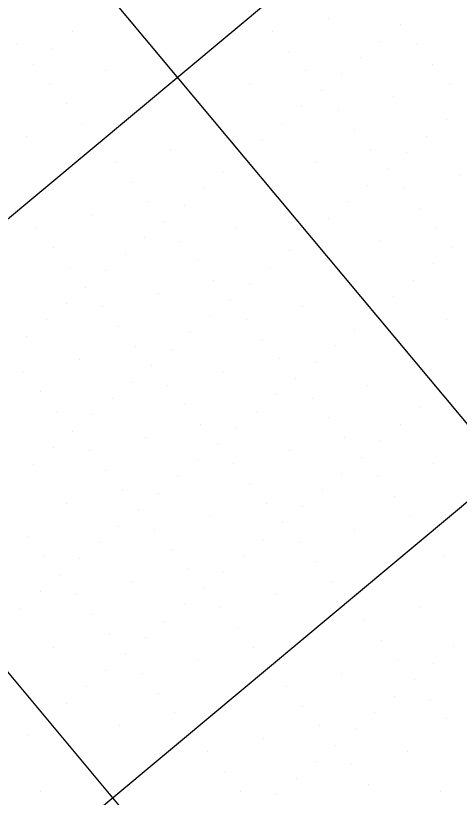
# Model space of a CAD drawing. Extents: x 2042995 to 2043795, y 305365 to 306249.
# Drawn here: x 2043285.88 to 2043303.21, y 305700.33 to 305730.9 of the extents above; entities that cross this region are included whole.
import ezdxf

# ---------------------------------------------------------------- set-up
doc = ezdxf.new("R2010")
doc.units = 0
for name, color, linetype in [('BR_CONCRETE', 7, 'Continuous'), ('BR_GRID DOTS', 7, 'Continuous'), ('BR_GRID LINES', 7, 'Continuous'), ('BR_PRESTRESSED BEAM', 7, 'Continuous'), ('BR_TEXT', 7, 'Continuous')]:
    doc.layers.add(name, color=color, linetype=linetype)

msp = doc.modelspace()

# ---------------------------------------------------------------- linework, layer by layer
at = {"layer": 'BR_CONCRETE'}
for points in [[(2043139.109, 306017.548), (2043148.199, 306007.16), (2043160.233, 305993.368), (2043172.245, 305979.557), (2043184.234, 305965.727), (2043196.201, 305951.879), (2043208.145, 305938.012), (2043220.067, 305924.126), (2043231.966, 305910.221), (2043243.843, 305896.297), (2043255.698, 305882.355), (2043267.529, 305868.394), (2043279.339, 305854.414), (2043291.126, 305840.415), (2043302.89, 305826.398), (2043314.632, 305812.361), (2043326.352, 305798.306), (2043338.049, 305784.233), (2043349.724, 305770.14), (2043361.376, 305756.029), (2043373.005, 305741.899), (2043384.613, 305727.75), (2043396.197, 305713.582), (2043407.76, 305699.396), (2043419.299, 305685.191), (2043430.817, 305670.967), (2043442.311, 305656.724), (2043453.784, 305642.463), (2043465.234, 305628.182), (2043476.661, 305613.883), (2043488.066, 305599.566), (2043499.448, 305585.229), (2043510.808, 305570.874), (2043522.146, 305556.5), (2043533.461, 305542.107), (2043544.753, 305527.695), (2043547.219, 305524.543)], [(2043273.14, 305860.139), (2043278.86, 305853.362), (2043290.647, 305839.364), (2043302.411, 305825.346), (2043314.153, 305811.31), (2043325.873, 305797.255), (2043337.57, 305783.181), (2043349.245, 305769.089), (2043360.897, 305754.977), (2043372.526, 305740.847), (2043384.134, 305726.698), (2043395.718, 305712.531), (2043407.281, 305698.344), (2043418.82, 305684.139), (2043425.623, 305675.744)]]:
    msp.add_spline(points, degree=3, dxfattribs=at)
at = {"layer": 'BR_GRID DOTS'}
for p, q in [((2043298.086, 305730.791), (2043298.086, 305730.791)), ((2043300.903, 305730.538), (2043300.903, 305730.538)), ((2043288.099, 305730.268), (2043288.099, 305730.268)), ((2043295.91, 305730.276), (2043295.91, 305730.276)), ((2043300.135, 305729.897), (2043300.135, 305729.897)), ((2043285.923, 305729.753), (2043285.923, 305729.753)), ((2043287.332, 305729.627), (2043287.332, 305729.627)), ((2043296.551, 305729.509), (2043296.551, 305729.509)), ((2043301.544, 305729.77), (2043301.544, 305729.77)), ((2043299.368, 305729.256), (2043299.368, 305729.256)), ((2043286.564, 305728.986), (2043286.564, 305728.986)), ((2043302.185, 305729.003), (2043302.185, 305729.003)), ((2043289.381, 305728.733), (2043289.381, 305728.733)), ((2043297.192, 305728.741), (2043297.192, 305728.741)), ((2043298.6, 305728.615), (2043298.6, 305728.615)), ((2043287.205, 305728.218), (2043287.205, 305728.218)), ((2043295.016, 305728.227), (2043295.016, 305728.227)), ((2043297.833, 305727.974), (2043297.833, 305727.974)), ((2043302.826, 305728.235), (2043302.826, 305728.235)), ((2043300.65, 305727.721), (2043300.65, 305727.721)), ((2043287.846, 305727.451), (2043287.846, 305727.451)), ((2043297.065, 305727.333), (2043297.065, 305727.333)), ((2043298.474, 305727.206), (2043298.474, 305727.206)), ((2043302.699, 305726.827), (2043302.699, 305726.827)), ((2043288.487, 305726.683), (2043288.487, 305726.683)), ((2043296.298, 305726.692), (2043296.298, 305726.692)), ((2043286.311, 305726.169), (2043286.311, 305726.169)), ((2043299.115, 305726.439), (2043299.115, 305726.439)), ((2043301.932, 305726.186), (2043301.932, 305726.186)), ((2043295.53, 305726.051), (2043295.53, 305726.051)), ((2043291.945, 305725.663), (2043291.945, 305725.663)), ((2043299.756, 305725.671), (2043299.756, 305725.671)), ((2043301.164, 305725.545), (2043301.164, 305725.545)), ((2043294.763, 305725.41), (2043294.763, 305725.41)), ((2043289.769, 305725.148), (2043289.769, 305725.148)), ((2043297.58, 305725.157), (2043297.58, 305725.157)), ((2043293.995, 305724.769), (2043293.995, 305724.769)), ((2043300.397, 305724.904), (2043300.397, 305724.904)), ((2043303.214, 305724.651), (2043303.214, 305724.651)), ((2043290.41, 305724.38), (2043290.41, 305724.38)), ((2043293.228, 305724.128), (2043293.228, 305724.128)), ((2043299.629, 305724.263), (2043299.629, 305724.263)), ((2043301.038, 305724.136), (2043301.038, 305724.136)), ((2043291.051, 305723.613), (2043291.051, 305723.613)), ((2043292.46, 305723.486), (2043292.46, 305723.486)), ((2043298.862, 305723.622), (2043298.862, 305723.622)), ((2043288.875, 305723.098), (2043288.875, 305723.098)), ((2043301.679, 305723.369), (2043301.679, 305723.369)), ((2043291.693, 305722.845), (2043291.693, 305722.845)), ((2043298.094, 305722.981), (2043298.094, 305722.981)), ((2043286.699, 305722.584), (2043286.699, 305722.584)), ((2043294.51, 305722.592), (2043294.51, 305722.592)), ((2043302.32, 305722.601), (2043302.32, 305722.601)), ((2043290.925, 305722.204), (2043290.925, 305722.204)), ((2043297.327, 305722.339), (2043297.327, 305722.339)), ((2043292.334, 305722.078), (2043292.334, 305722.078)), ((2043300.144, 305722.086), (2043300.144, 305722.086)), ((2043287.34, 305721.816), (2043287.34, 305721.816)), ((2043290.157, 305721.563), (2043290.157, 305721.563)), ((2043296.559, 305721.698), (2043296.559, 305721.698)), ((2043302.961, 305721.834), (2043302.961, 305721.834)), ((2043292.975, 305721.31), (2043292.975, 305721.31)), ((2043287.981, 305721.049), (2043287.981, 305721.049)), ((2043295.792, 305721.057), (2043295.792, 305721.057)), ((2043302.193, 305721.192), (2043302.193, 305721.192)), ((2043289.39, 305720.922), (2043289.39, 305720.922)), ((2043293.616, 305720.543), (2043293.616, 305720.543)), ((2043295.024, 305720.416), (2043295.024, 305720.416)), ((2043301.426, 305720.551), (2043301.426, 305720.551)), ((2043288.622, 305720.281), (2043288.622, 305720.281)), ((2043291.44, 305720.028), (2043291.44, 305720.028)), ((2043294.257, 305719.775), (2043294.257, 305719.775)), ((2043300.658, 305719.91), (2043300.658, 305719.91)), ((2043287.855, 305719.64), (2043287.855, 305719.64)), ((2043289.263, 305719.514), (2043289.263, 305719.514)), ((2043297.074, 305719.522), (2043297.074, 305719.522)), ((2043293.489, 305719.134), (2043293.489, 305719.134)), ((2043299.891, 305719.269), (2043299.891, 305719.269)), ((2043287.087, 305718.999), (2043287.087, 305718.999)), ((2043294.898, 305719.008), (2043294.898, 305719.008)), ((2043302.708, 305719.016), (2043302.708, 305719.016)), ((2043289.904, 305718.746), (2043289.904, 305718.746)), ((2043299.123, 305718.628), (2043299.123, 305718.628)), ((2043286.32, 305718.358), (2043286.32, 305718.358)), ((2043292.722, 305718.493), (2043292.722, 305718.493)), ((2043295.539, 305718.24), (2043295.539, 305718.24)), ((2043290.546, 305717.979), (2043290.546, 305717.979)), ((2043298.356, 305717.987), (2043298.356, 305717.987)), ((2043291.954, 305717.852), (2043291.954, 305717.852)), ((2043288.369, 305717.464), (2043288.369, 305717.464)), ((2043296.18, 305717.473), (2043296.18, 305717.473)), ((2043297.588, 305717.346), (2043297.588, 305717.346)), ((2043291.187, 305717.211), (2043291.187, 305717.211)), ((2043286.193, 305716.95), (2043286.193, 305716.95)), ((2043294.004, 305716.958), (2043294.004, 305716.958)), ((2043296.821, 305716.705), (2043296.821, 305716.705)), ((2043290.419, 305716.57), (2043290.419, 305716.57)), ((2043291.828, 305716.444), (2043291.828, 305716.444)), ((2043299.638, 305716.452), (2043299.638, 305716.452)), ((2043286.834, 305716.182), (2043286.834, 305716.182)), ((2043296.053, 305716.064), (2043296.053, 305716.064)), ((2043302.455, 305716.199), (2043302.455, 305716.199)), ((2043289.651, 305715.929), (2043289.651, 305715.929)), ((2043297.462, 305715.938), (2043297.462, 305715.938)), ((2043292.469, 305715.676), (2043292.469, 305715.676)), ((2043301.687, 305715.558), (2043301.687, 305715.558)), ((2043287.475, 305715.415), (2043287.475, 305715.415)), ((2043288.884, 305715.288), (2043288.884, 305715.288)), ((2043295.286, 305715.423), (2043295.286, 305715.423)), ((2043298.103, 305715.17), (2043298.103, 305715.17)), ((2043293.11, 305714.909), (2043293.11, 305714.909)), ((2043300.92, 305714.917), (2043300.92, 305714.917)), ((2043288.116, 305714.647), (2043288.116, 305714.647)), ((2043294.518, 305714.782), (2043294.518, 305714.782)), ((2043290.934, 305714.394), (2043290.934, 305714.394)), ((2043298.744, 305714.403), (2043298.744, 305714.403)), ((2043300.152, 305714.276), (2043300.152, 305714.276)), ((2043287.349, 305714.006), (2043287.349, 305714.006)), ((2043293.751, 305714.141), (2043293.751, 305714.141)), ((2043288.757, 305713.88), (2043288.757, 305713.88)), ((2043296.568, 305713.888), (2043296.568, 305713.888)), ((2043299.385, 305713.635), (2043299.385, 305713.635)), ((2043286.581, 305713.365), (2043286.581, 305713.365)), ((2043292.983, 305713.5), (2043292.983, 305713.5)), ((2043294.392, 305713.374), (2043294.392, 305713.374)), ((2043302.202, 305713.382), (2043302.202, 305713.382)), ((2043289.399, 305713.112), (2043289.399, 305713.112)), ((2043298.617, 305712.994), (2043298.617, 305712.994)), ((2043292.216, 305712.859), (2043292.216, 305712.859)), ((2043300.026, 305712.868), (2043300.026, 305712.868)), ((2043295.033, 305712.606), (2043295.033, 305712.606)), ((2043290.04, 305712.345), (2043290.04, 305712.345)), ((2043291.448, 305712.218), (2043291.448, 305712.218)), ((2043297.85, 305712.353), (2043297.85, 305712.353)), ((2043300.667, 305712.1), (2043300.667, 305712.1)), ((2043287.863, 305711.83), (2043287.863, 305711.83)), ((2043295.674, 305711.839), (2043295.674, 305711.839)), ((2043290.681, 305711.577), (2043290.681, 305711.577)), ((2043297.082, 305711.712), (2043297.082, 305711.712)), ((2043293.498, 305711.324), (2043293.498, 305711.324)), ((2043301.308, 305711.333), (2043301.308, 305711.333)), ((2043289.913, 305710.936), (2043289.913, 305710.936)), ((2043296.315, 305711.071), (2043296.315, 305711.071)), ((2043286.328, 305710.548), (2043286.328, 305710.548)), ((2043291.322, 305710.81), (2043291.322, 305710.81)), ((2043299.132, 305710.818), (2043299.132, 305710.818)), ((2043289.146, 305710.295), (2043289.146, 305710.295)), ((2043295.547, 305710.43), (2043295.547, 305710.43)), ((2043296.956, 305710.304), (2043296.956, 305710.304)), ((2043291.963, 305710.042), (2043291.963, 305710.042)), ((2043286.969, 305709.781), (2043286.969, 305709.781)), ((2043288.378, 305709.654), (2043288.378, 305709.654)), ((2043294.78, 305709.789), (2043294.78, 305709.789)), ((2043302.59, 305709.798), (2043302.59, 305709.798)), ((2043297.597, 305709.536), (2043297.597, 305709.536)), ((2043292.604, 305709.275), (2043292.604, 305709.275)), ((2043294.012, 305709.148), (2043294.012, 305709.148)), ((2043287.61, 305709.013), (2043287.61, 305709.013)), ((2043290.428, 305708.76), (2043290.428, 305708.76)), ((2043298.238, 305708.769), (2043298.238, 305708.769)), ((2043293.245, 305708.507), (2043293.245, 305708.507)), ((2043286.843, 305708.372), (2043286.843, 305708.372)), ((2043288.252, 305708.245), (2043288.252, 305708.245)), ((2043296.062, 305708.254), (2043296.062, 305708.254)), ((2043292.477, 305707.866), (2043292.477, 305707.866)), ((2043286.075, 305707.731), (2043286.075, 305707.731)), ((2043293.886, 305707.74), (2043293.886, 305707.74)), ((2043301.696, 305707.748), (2043301.696, 305707.748)), ((2043288.893, 305707.478), (2043288.893, 305707.478)), ((2043291.71, 305707.225), (2043291.71, 305707.225)), ((2043299.52, 305707.234), (2043299.52, 305707.234)), ((2043294.527, 305706.972), (2043294.527, 305706.972)), ((2043289.534, 305706.71), (2043289.534, 305706.71)), ((2043290.942, 305706.584), (2043290.942, 305706.584)), ((2043300.161, 305706.466), (2043300.161, 305706.466)), ((2043287.357, 305706.196), (2043287.357, 305706.196)), ((2043295.168, 305706.204), (2043295.168, 305706.204)), ((2043302.978, 305706.213), (2043302.978, 305706.213)), ((2043290.175, 305705.943), (2043290.175, 305705.943)), ((2043292.992, 305705.69), (2043292.992, 305705.69)), ((2043300.802, 305705.698), (2043300.802, 305705.698)), ((2043302.21, 305705.572), (2043302.21, 305705.572)), ((2043289.407, 305705.302), (2043289.407, 305705.302)), ((2043290.816, 305705.175), (2043290.816, 305705.175)), ((2043298.626, 305705.184), (2043298.626, 305705.184)), ((2043301.443, 305704.931), (2043301.443, 305704.931)), ((2043288.64, 305704.661), (2043288.64, 305704.661)), ((2043296.45, 305704.669), (2043296.45, 305704.669)), ((2043291.457, 305704.408), (2043291.457, 305704.408)), ((2043300.675, 305704.29), (2043300.675, 305704.29)), ((2043302.084, 305704.163), (2043302.084, 305704.163)), ((2043287.872, 305704.02), (2043287.872, 305704.02)), ((2043297.091, 305703.902), (2043297.091, 305703.902)), ((2043292.098, 305703.64), (2043292.098, 305703.64)), ((2043299.908, 305703.649), (2043299.908, 305703.649)), ((2043287.105, 305703.379), (2043287.105, 305703.379)), ((2043302.725, 305703.396), (2043302.725, 305703.396)), ((2043289.922, 305703.126), (2043289.922, 305703.126)), ((2043297.732, 305703.134), (2043297.732, 305703.134)), ((2043299.14, 305703.008), (2043299.14, 305703.008)), ((2043286.337, 305702.738), (2043286.337, 305702.738)), ((2043295.556, 305702.62), (2043295.556, 305702.62)), ((2043298.373, 305702.367), (2043298.373, 305702.367)), ((2043293.38, 305702.105), (2043293.38, 305702.105)), ((2043301.19, 305702.114), (2043301.19, 305702.114)), ((2043297.605, 305701.726), (2043297.605, 305701.726)), ((2043299.014, 305701.599), (2043299.014, 305701.599)), ((2043294.021, 305701.338), (2043294.021, 305701.338)), ((2043296.838, 305701.085), (2043296.838, 305701.085)), ((2043299.655, 305700.832), (2043299.655, 305700.832)), ((2043286.852, 305700.562), (2043286.852, 305700.562)), ((2043294.662, 305700.57), (2043294.662, 305700.57)), ((2043302.472, 305700.579), (2043302.472, 305700.579)), ((2043296.07, 305700.444), (2043296.07, 305700.444))]:
    msp.add_line(p, q, dxfattribs=at)
at = {"layer": 'BR_GRID LINES'}
for p, q in [((2043163.993, 305881.983), (2043508.01, 305470.082)), ((2043148.643, 305869.163), (2043356.335, 305620.487)), ((2043399.651, 305818.223), (2043246.147, 305690.018)), ((2043412.472, 305802.873), (2043258.968, 305674.668))]:
    msp.add_line(p, q, dxfattribs=at)
at = {"layer": 'BR_PRESTRESSED BEAM'}
msp.add_spline([(2043269.336, 305856.962), (2043274.734, 305850.568), (2043286.521, 305836.569), (2043298.285, 305822.551), (2043310.027, 305808.515), (2043321.747, 305794.46), (2043333.444, 305780.386), (2043345.119, 305766.294), (2043356.771, 305752.183), (2043368.4, 305738.053), (2043380.007, 305723.904), (2043391.592, 305709.736), (2043403.154, 305695.55), (2043414.694, 305681.345), (2043421.811, 305672.561)], degree=3, dxfattribs=at)

# ---------------------------------------------------------------- texts
at = {"layer": 'BR_TEXT'}
msp.add_text('SECTION ALONG L US 17A  US 21', height=8.12508, rotation=309.8684, dxfattribs=at).set_placement((2043221.449, 305763.122))

doc.saveas('drawing.dxf')
